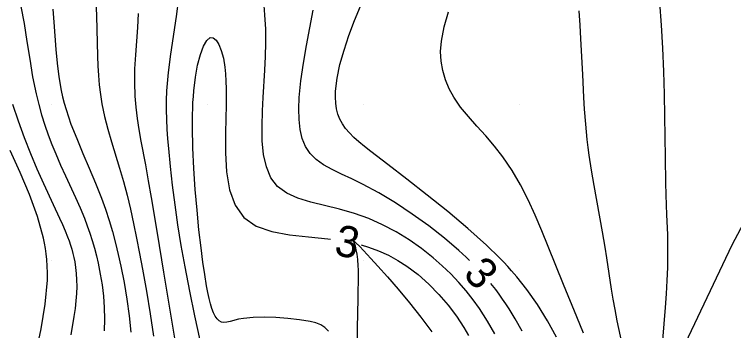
# Model space of a CAD drawing. Extents: x 2602990 to 2605851, y 618069 to 619180.
# Drawn here: x 2603667.61 to 2603713.71, y 618765.48 to 618785.75 of the extents above; entities that cross this region are included whole.
import ezdxf

# ---------------------------------------------------------------- set-up
doc = ezdxf.new("R2010")
doc.units = 0
for name, color, linetype in [('DTM Contours Major', 7, 'Continuous'), ('DTM Contours Minor', 7, 'Continuous'), ('DTM Contours Minor Text', 7, 'Continuous'), ('Exist DTM QL2 LIDAR Elevation Point', 7, 'Continuous'), ('PH Exist DTM Breakline', 7, 'Continuous')]:
    doc.layers.add(name, color=color, linetype=linetype)

msp = doc.modelspace()

# ---------------------------------------------------------------- linework, layer by layer
at = {"layer": 'DTM Contours Major'}
for points in [[(2603668.024, 618786.264), (2603668.228, 618785.157), (2603668.409, 618784.022), (2603668.586, 618782.879), (2603668.776, 618781.749), (2603668.997, 618780.652), (2603669.164, 618779.966), (2603669.35, 618779.302), (2603669.553, 618778.655), (2603669.773, 618778.025), (2603670.007, 618777.41), (2603670.254, 618776.806), (2603670.565, 618776.092), (2603670.886, 618775.391), (2603671.523, 618774.02), (2603671.823, 618773.346), (2603672.101, 618772.677), (2603672.281, 618772.2), (2603672.447, 618771.724), (2603672.599, 618771.246), (2603672.737, 618770.766), (2603672.863, 618770.281), (2603672.976, 618769.791), (2603673.113, 618769.103), (2603673.226, 618768.402), (2603673.31, 618767.687), (2603673.365, 618766.959), (2603673.385, 618766.219), (2603673.368, 618765.466)], [(2603706.557, 618764.626), (2603706.251, 618766.098), (2603706.105, 618766.829), (2603705.987, 618767.483), (2603705.879, 618768.139), (2603705.575, 618770.145), (2603705.466, 618770.831), (2603705.299, 618771.805), (2603704.761, 618774.78), (2603704.596, 618775.759), (2603704.453, 618776.716), (2603704.387, 618777.222), (2603704.329, 618777.721), (2603704.278, 618778.215), (2603704.233, 618778.706), (2603704.158, 618779.685), (2603704.112, 618780.416), (2603704.033, 618781.897), (2603703.917, 618784.178), (2603703.863, 618785.068), (2603703.801, 618785.969)]]:
    msp.add_lwpolyline(points, dxfattribs=at)
at = {"layer": 'DTM Contours Minor'}
for points in [[(2603672.829, 618786.627), (2603672.868, 618785.658), (2603672.935, 618783.079), (2603672.961, 618782.454), (2603672.998, 618781.837), (2603673.05, 618781.226), (2603673.123, 618780.62), (2603673.22, 618780.016), (2603673.391, 618779.209), (2603673.601, 618778.399), (2603673.838, 618777.58), (2603674.351, 618775.899), (2603674.602, 618775.027), (2603674.831, 618774.161), (2603675.044, 618773.268), (2603675.247, 618772.349), (2603675.441, 618771.403), (2603675.628, 618770.429), (2603675.812, 618769.426), (2603676.063, 618768.002), (2603676.303, 618766.555), (2603676.523, 618765.115)], [(2603678.129, 618786.788), (2603677.967, 618785.606), (2603677.606, 618783.211), (2603677.457, 618782.022), (2603677.36, 618780.856), (2603677.337, 618780.239), (2603677.334, 618779.627), (2603677.349, 618779.016), (2603677.378, 618778.403), (2603677.421, 618777.781), (2603677.473, 618777.148), (2603677.585, 618775.996), (2603677.721, 618774.796), (2603677.882, 618773.551), (2603678.069, 618772.264), (2603678.283, 618770.938), (2603678.524, 618769.577), (2603678.827, 618768.006), (2603679.155, 618766.423), (2603679.496, 618764.856)], [(2603698.393, 618765.269), (2603698.167, 618765.677), (2603697.931, 618766.083), (2603697.682, 618766.485), (2603697.419, 618766.885), (2603697.011, 618767.455), (2603696.569, 618768.018), (2603696.093, 618768.571), (2603695.581, 618769.113), (2603695.033, 618769.641), (2603694.449, 618770.152), (2603693.7, 618770.742), (2603692.906, 618771.296), (2603692.073, 618771.807), (2603691.208, 618772.266), (2603690.319, 618772.665), (2603689.413, 618772.996), (2603688.45, 618773.268), (2603686.606, 618773.713), (2603685.782, 618773.963), (2603685.063, 618774.284), (2603684.477, 618774.714), (2603684.047, 618775.279), (2603683.755, 618775.969), (2603683.578, 618776.764), (2603683.492, 618777.642), (2603683.477, 618778.583), (2603683.508, 618779.565), (2603683.555, 618780.424), (2603683.663, 618782.17), (2603683.704, 618783.051), (2603683.724, 618783.931), (2603683.713, 618784.808), (2603683.662, 618785.716), (2603683.586, 618786.616)], [(2603709.059, 618763.567), (2603709.332, 618766.967), (2603709.394, 618767.827), (2603709.446, 618768.682), (2603709.482, 618769.532), (2603709.498, 618770.374), (2603709.495, 618771.002), (2603709.481, 618771.629), (2603709.434, 618772.89), (2603709.383, 618774.184), (2603709.361, 618774.96), (2603709.332, 618776.582), (2603709.298, 618779.226), (2603709.272, 618780.638), (2603709.232, 618782.099), (2603709.172, 618783.582), (2603709.087, 618785.06), (2603708.972, 618786.506)], [(2603670.078, 618786.094), (2603670.137, 618785.248), (2603670.192, 618784.384), (2603670.255, 618783.509), (2603670.338, 618782.628), (2603670.452, 618781.745), (2603670.61, 618780.868), (2603670.7, 618780.465), (2603670.803, 618780.062), (2603670.919, 618779.66), (2603671.234, 618778.724), (2603671.599, 618777.784), (2603671.997, 618776.839), (2603672.407, 618775.89), (2603672.811, 618774.936), (2603673.19, 618773.977), (2603673.444, 618773.264), (2603673.676, 618772.546), (2603673.888, 618771.823), (2603674.083, 618771.092), (2603674.262, 618770.353), (2603674.428, 618769.603), (2603674.636, 618768.553), (2603674.817, 618767.49), (2603674.966, 618766.428), (2603675.078, 618765.376)], [(2603696.784, 618769.969), (2603696.554, 618770.192), (2603696.099, 618770.61), (2603695.17, 618771.401), (2603694.165, 618772.186), (2603693.111, 618772.946), (2603692.034, 618773.66), (2603690.962, 618774.308), (2603689.923, 618774.871), (2603689.228, 618775.208), (2603688.572, 618775.513), (2603687.968, 618775.808), (2603687.424, 618776.111), (2603686.953, 618776.445), (2603686.565, 618776.83), (2603686.27, 618777.278), (2603686.057, 618777.792), (2603685.92, 618778.368), (2603685.849, 618779.003), (2603685.835, 618779.692), (2603685.869, 618780.431), (2603685.976, 618781.496), (2603686.137, 618782.616), (2603686.333, 618783.763), (2603686.755, 618786.023)], [(2603702.345, 618765.047), (2603701.772, 618766.112), (2603701.134, 618767.141), (2603700.445, 618768.12), (2603700.131, 618768.527), (2603699.808, 618768.924), (2603699.473, 618769.314), (2603699.225, 618769.591), (2603698.969, 618769.865), (2603698.705, 618770.139), (2603698.432, 618770.412), (2603698.151, 618770.686), (2603697.859, 618770.962), (2603696.665, 618772.029), (2603695.378, 618773.106), (2603694.055, 618774.165), (2603692.754, 618775.18), (2603691.532, 618776.124), (2603690.446, 618776.969), (2603690.053, 618777.282), (2603689.694, 618777.581), (2603689.371, 618777.869), (2603689.086, 618778.154), (2603688.839, 618778.442), (2603688.632, 618778.737), (2603688.468, 618779.043), (2603688.343, 618779.365), (2603688.255, 618779.703), (2603688.201, 618780.06), (2603688.181, 618780.437), (2603688.192, 618780.836), (2603688.289, 618781.653), (2603688.474, 618782.534), (2603688.733, 618783.457), (2603689.049, 618784.404), (2603689.409, 618785.352), (2603689.796, 618786.283)], [(2603704.089, 618765.31), (2603703.664, 618766.364), (2603702.794, 618768.432), (2603702.303, 618769.651), (2603701.822, 618770.867), (2603701.417, 618771.868), (2603700.991, 618772.87), (2603700.536, 618773.858), (2603700.045, 618774.821), (2603699.509, 618775.742), (2603698.923, 618776.609), (2603698.379, 618777.301), (2603697.814, 618777.955), (2603697.249, 618778.583), (2603696.707, 618779.199), (2603696.207, 618779.813), (2603695.773, 618780.439), (2603695.47, 618780.989), (2603695.231, 618781.558), (2603695.06, 618782.145), (2603694.958, 618782.753), (2603694.928, 618783.382), (2603694.972, 618784.033), (2603695.148, 618784.959), (2603695.43, 618785.925)], [(2603675.547, 618785.802), (2603675.489, 618784.921), (2603675.361, 618783.15), (2603675.315, 618782.266), (2603675.298, 618781.388), (2603675.323, 618780.516), (2603675.382, 618779.8), (2603675.471, 618779.085), (2603675.584, 618778.365), (2603675.715, 618777.633), (2603676.005, 618776.109), (2603676.191, 618775.087), (2603676.377, 618774.016), (2603676.757, 618771.725), (2603677.165, 618769.233), (2603678.09, 618763.709)], [(2603687.732, 618765.442), (2603687.514, 618765.685), (2603687.242, 618765.853), (2603686.923, 618765.968), (2603686.565, 618766.051), (2603685.874, 618766.17), (2603685.127, 618766.26), (2603684.36, 618766.317), (2603683.609, 618766.339), (2603682.91, 618766.322), (2603682.298, 618766.262), (2603681.967, 618766.201), (2603681.433, 618766.071), (2603681.22, 618766.024), (2603681.035, 618766.006), (2603680.873, 618766.028), (2603680.726, 618766.102), (2603680.595, 618766.227), (2603680.477, 618766.401), (2603680.37, 618766.622), (2603680.271, 618766.886), (2603680.18, 618767.192), (2603680.093, 618767.539), (2603680.009, 618767.927), (2603679.927, 618768.356), (2603679.807, 618769.066), (2603679.689, 618769.871), (2603679.571, 618770.774), (2603679.438, 618771.935), (2603679.312, 618773.194), (2603679.2, 618774.516), (2603679.11, 618775.865), (2603679.048, 618777.206), (2603679.021, 618778.502), (2603679.021, 618778.917), (2603679.026, 618779.324), (2603679.037, 618779.721), (2603679.053, 618780.108), (2603679.076, 618780.487), (2603679.106, 618780.856), (2603679.21, 618781.722), (2603679.352, 618782.504), (2603679.525, 618783.175), (2603679.722, 618783.709), (2603679.935, 618784.08), (2603680.159, 618784.261), (2603680.351, 618784.252), (2603680.539, 618784.101), (2603680.714, 618783.822), (2603680.869, 618783.429), (2603680.999, 618782.938), (2603681.094, 618782.363), (2603681.136, 618781.933), (2603681.163, 618781.474), (2603681.176, 618780.988), (2603681.178, 618780.477), (2603681.172, 618779.944), (2603681.132, 618778.148), (2603681.133, 618776.881), (2603681.208, 618775.648), (2603681.4, 618774.506), (2603681.753, 618773.513), (2603682.31, 618772.725), (2603683.106, 618772.177), (2603684.098, 618771.832), (2603685.231, 618771.625), (2603686.45, 618771.492), (2603687.699, 618771.369), (2603687.878, 618771.343)], [(2603667.489, 618780.004), (2603667.838, 618778.921), (2603668.223, 618777.859), (2603668.632, 618776.828), (2603669.051, 618775.839), (2603669.469, 618774.903), (2603670.095, 618773.561), (2603670.505, 618772.685), (2603670.69, 618772.274), (2603670.86, 618771.878), (2603671.014, 618771.494), (2603671.113, 618771.225), (2603671.202, 618770.959), (2603671.283, 618770.695), (2603671.354, 618770.431), (2603671.417, 618770.165), (2603671.47, 618769.897), (2603671.529, 618769.52), (2603671.571, 618769.13), (2603671.594, 618768.725), (2603671.599, 618768.301), (2603671.584, 618767.855), (2603671.548, 618767.383), (2603671.493, 618766.892), (2603671.419, 618766.372), (2603671.213, 618765.207)], [(2603668.984, 618763.981), (2603669.326, 618765.585), (2603669.587, 618767.181), (2603669.719, 618768.714), (2603669.726, 618769.183), (2603669.715, 618769.611), (2603669.686, 618770.036), (2603669.647, 618770.402), (2603669.598, 618770.738), (2603669.539, 618771.074), (2603669.468, 618771.412), (2603669.084, 618772.789), (2603668.571, 618774.194), (2603667.97, 618775.612), (2603667.326, 618777.029)], [(2603689.576, 618763.675), (2603689.588, 618765.642), (2603689.644, 618767.539), (2603689.664, 618769.114), (2603689.657, 618769.379), (2603689.645, 618769.62), (2603689.61, 618770.037), (2603689.566, 618770.377), (2603689.514, 618770.665), (2603689.464, 618770.885), (2603689.373, 618771.197), (2603689.383, 618771.208), (2603689.425, 618771.18), (2603689.498, 618771.114), (2603689.737, 618770.871), (2603690.463, 618770.094), (2603690.897, 618769.617), (2603691.519, 618768.921), (2603692.206, 618768.129), (2603692.928, 618767.262), (2603693.654, 618766.343), (2603694.355, 618765.393)], [(2603689.84, 618770.971), (2603690.305, 618770.833), (2603690.954, 618770.591), (2603691.577, 618770.307), (2603692.176, 618769.981), (2603692.75, 618769.615), (2603693.482, 618769.065), (2603694.169, 618768.456), (2603694.81, 618767.799), (2603695.4, 618767.108), (2603695.938, 618766.395), (2603696.42, 618765.671), (2603696.722, 618765.168)], [(2603700.154, 618765.449), (2603699.708, 618766.233), (2603699.51, 618766.561), (2603699.31, 618766.881), (2603699.105, 618767.195), (2603698.896, 618767.503), (2603698.679, 618767.806), (2603698.456, 618768.104), (2603698.14, 618768.501)]]:
    msp.add_lwpolyline(points, dxfattribs=at)
at = {"layer": 'Exist DTM QL2 LIDAR Elevation Point'}
for p, q in [((2603670, 618780), (2603670, 618780)), ((2603680, 618780), (2603680, 618780)), ((2603690, 618780), (2603690, 618780)), ((2603700, 618780), (2603700, 618780)), ((2603670, 618770), (2603670, 618770)), ((2603680, 618770), (2603680, 618770)), ((2603690, 618770), (2603690, 618770)), ((2603700, 618770), (2603700, 618770))]:
    msp.add_line(p, q, dxfattribs=at)
at = {"layer": 'PH Exist DTM Breakline'}
msp.add_lwpolyline([(2603740.721, 618580.462), (2603743.569, 618585.707), (2603745.367, 618590.394), (2603745.968, 618596.178), (2603746.213, 618600.624), (2603742.35, 618614.727), (2603732.327, 618649.349), (2603723.779, 618678.063), (2603708.215, 618744.099), (2603707.858, 618749.354), (2603708.238, 618755.061), (2603710.212, 618763.823), (2603713.612, 618770.972), (2603717.092, 618777.529), (2603722.485, 618784.846)], dxfattribs=at)

# ---------------------------------------------------------------- texts
at = {"layer": 'DTM Contours Minor Text'}
for rotation, p in [(349.2538, (2603688.039, 618770.339)), (312.7369, (2603696.304, 618769.056))]:
    msp.add_text('3', height=2, rotation=rotation, dxfattribs=at).set_placement(p)

doc.saveas('drawing.dxf')
